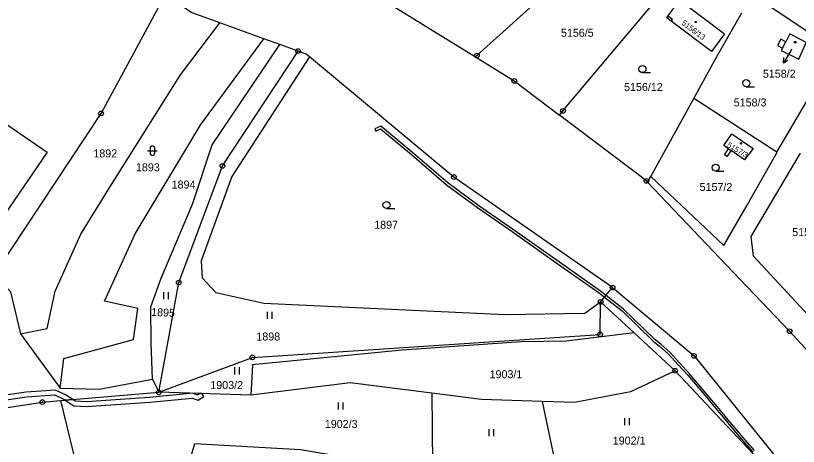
# Model space of a CAD drawing. Extents: x -644096 to -634268, y -1141430 to -1133463.
# Drawn here: x -638098.4 to -637932.2, y -1138762.6 to -1138671 of the extents above; entities that cross this region are included whole.
import ezdxf

# ---------------------------------------------------------------- set-up
doc = ezdxf.new("R2010")
doc.units = 0
for name, color, linetype in [('_CIVIL_CONSTRUCTION', 7, 'Continuous'), ('B_Hranice _3D', 7, 'Continuous'), ('M_Svah_Nasyp', 7, 'Continuous'), ('M_Svah_Zarez', 7, 'Continuous'), ('svrsek_osa_sjezdy', 7, 'Continuous'), ('svrsek_osa_terminal_VRT', 7, 'Continuous'), ('svrsek_osa_VRT', 7, 'Continuous'), ('svrsek_popisy_VRT', 7, 'Continuous'), ('terminal_VRT', 7, 'Continuous')]:
    doc.layers.add(name, color=color, linetype=linetype)

msp = doc.modelspace()

# ---------------------------------------------------------------- linework, layer by layer
at = {"layer": '_CIVIL_CONSTRUCTION'}
for centre, radius in [((-638038.45, -1138678.56), 0.5), ((-638038.45, -1138678.56), 0.0303), ((-638000.45, -1138679.5), 0.5), ((-638000.45, -1138679.5), 0.0303), ((-637992.52, -1138684.88), 0.5), ((-637992.52, -1138684.88), 0.0303), ((-638080.3, -1138691.79), 0.5), ((-637982.2, -1138691.28), 0.5), ((-637982.2, -1138691.28), 0.0303), ((-638080.3, -1138691.79), 0.0303), ((-638054.5, -1138702.96), 0.5), ((-638054.5, -1138702.96), 0.0303), ((-638005.34, -1138705.34), 0.5), ((-638005.34, -1138705.34), 0.0303), ((-637964.46, -1138706.15), 0.5), ((-637964.46, -1138706.15), 0.0303), ((-638063.79, -1138727.77), 0.5), ((-638063.79, -1138727.77), 0.0303), ((-637971.63, -1138728.82), 0.5), ((-637971.63, -1138728.82), 0.0303), ((-637974.18, -1138731.87), 0.5), ((-637974.18, -1138731.87), 0.0303), ((-637934.03, -1138738.13), 0.5), ((-637934.03, -1138738.13), 0.0303), ((-637974.31, -1138738.81), 0.5), ((-637974.31, -1138738.81), 0.0303), ((-637954.33, -1138743.37), 0.5), ((-638048.14, -1138743.68), 0.5), ((-638048.14, -1138743.68), 0.0303), ((-637954.33, -1138743.37), 0.0303), ((-637958.35, -1138746.51), 0.5), ((-637958.35, -1138746.51), 0.0303), ((-638068.02, -1138751.11), 0.5), ((-638068.02, -1138751.11), 0.0303), ((-638092.76, -1138753.19), 0.5), ((-638092.76, -1138753.19), 0.0303)]:
    msp.add_circle(centre, radius, dxfattribs=at)
at = {"layer": 'B_Hranice _3D'}
for points in [[(-638022.13, -1138695.11), (-638021.91, -1138695.55), (-638020.95, -1138695.08), (-638014.37, -1138700.55), (-638006.94, -1138706.97), (-638000.32, -1138711.84), (-637992.96, -1138716.94), (-637983.19, -1138723.86), (-637974.5, -1138729.97), (-637973.35, -1138730.87), (-637973.03, -1138730.49), (-637974.2, -1138729.57), (-637982.91, -1138723.46), (-637992.68, -1138716.54), (-638000.02, -1138711.44), (-638006.62, -1138706.57), (-638014.05, -1138700.17), (-638020.89, -1138694.48)], [(-638141.33, -1138758.02), (-638142.88, -1138759.31), (-638133.19, -1138757.62), (-638119.96, -1138755.53), (-638096.07, -1138752.08), (-638090.16, -1138751.66), (-638088.33, -1138752.5), (-638087.9, -1138752.78), (-638086.27, -1138752.64), (-638087.85, -1138751.62), (-638089.98, -1138750.64), (-638096.17, -1138751.08), (-638120.1, -1138754.55), (-638133.35, -1138756.64)], [(-638086.27, -1138752.64), (-638087.9, -1138752.78), (-638086.07, -1138753.96), (-638083.41, -1138754.12), (-638069.93, -1138753.2), (-638060.93, -1138752.38), (-638059.63, -1138752.76), (-638058.48, -1138751.98), (-638058.88, -1138751.38), (-638059.3, -1138751.37), (-638059.79, -1138751.68), (-638060.83, -1138751.32), (-638070.01, -1138752.2), (-638083.41, -1138753.12), (-638085.75, -1138752.98)]]:
    msp.add_lwpolyline(points, close=True, dxfattribs=at)
msp.add_lwpolyline([(-637941.46, -1138763.46), (-637943.49, -1138761.19), (-637945.47, -1138758.87), (-637947.42, -1138756.52), (-637949.38, -1138754.17), (-637951.33, -1138751.84), (-637953.29, -1138749.5), (-637955.27, -1138747.15), (-637957.35, -1138744.91), (-637959.41, -1138742.65), (-637961.42, -1138740.84), (-637962.71, -1138739.83), (-637969.29, -1138733.42), (-637973.03, -1138730.49), (-637973.35, -1138730.87), (-637969.61, -1138733.8), (-637963.03, -1138740.21), (-637961.74, -1138741.22), (-637959.77, -1138743.01), (-637957.71, -1138745.25), (-637955.65, -1138747.49), (-637953.67, -1138749.82), (-637951.71, -1138752.16), (-637949.76, -1138754.49), (-637947.8, -1138756.84), (-637945.85, -1138759.19), (-637943.87, -1138761.51), (-637941.82, -1138763.8)], dxfattribs=at)
at = {"layer": 'M_Svah_Nasyp'}
for p, q in [((-637958.91, -1138671.83), (-637959.89, -1138671.1)), ((-637959.17, -1138672.18), (-637958.91, -1138671.83)), ((-637935.52, -1138677.89), (-637934.85, -1138676.59)), ((-637947, -1138699.32), (-637946.47, -1138699.69))]:
    msp.add_line(p, q, dxfattribs=at)
at = {"layer": 'M_Svah_Zarez'}
for centre, radius in [((-637953.99, -1138672.36), 0.123), ((-637932.85, -1138676.66), 0.175), ((-637944.36, -1138698.17), 0.175)]:
    msp.add_circle(centre, radius, dxfattribs=at)
at = {"layer": 'svrsek_osa_sjezdy'}
for p, q in [((-637965.3, -1138683.13), (-637963.55, -1138683.13)), ((-637943.24, -1138686.12), (-637941.49, -1138686.12)), ((-638070.39, -1138699.72), (-638068.39, -1138699.72)), ((-638069.89, -1138699.22), (-638069.89, -1138700.22)), ((-638068.89, -1138700.22), (-638068.89, -1138699.22)), ((-637949.73, -1138704.08), (-637947.98, -1138704.08)), ((-638019.66, -1138712.03), (-638017.91, -1138712.03)), ((-638066.93, -1138731.31), (-638066.93, -1138729.81)), ((-638065.93, -1138731.31), (-638065.93, -1138729.81)), ((-638044.92, -1138735.5), (-638044.92, -1138734)), ((-638043.92, -1138735.5), (-638043.92, -1138734)), ((-638051.89, -1138747.29), (-638051.89, -1138745.79)), ((-638050.89, -1138747.29), (-638050.89, -1138745.79)), ((-638029.88, -1138754.76), (-638029.88, -1138753.26)), ((-638028.88, -1138754.76), (-638028.88, -1138753.26)), ((-637969.04, -1138758.1), (-637969.04, -1138756.6)), ((-637968.04, -1138758.1), (-637968.04, -1138756.6)), ((-637997.83, -1138760.41), (-637997.83, -1138758.91)), ((-637996.83, -1138760.41), (-637996.83, -1138758.91))]:
    msp.add_line(p, q, dxfattribs=at)
for centre in [(-637965.3, -1138682.38), (-637943.24, -1138685.37), (-637949.73, -1138703.33), (-638019.66, -1138711.28)]:
    msp.add_circle(centre, 0.75, dxfattribs=at)
for centre, start, end in [((-638069.39, -1138699.22), 0, 180), ((-638069.39, -1138700.22), 180, 359.9879)]:
    msp.add_arc(centre, 0.5, start, end, dxfattribs=at)
at = {"layer": 'svrsek_osa_terminal_VRT'}
msp.add_arc((-642050.26, -1145189.6), 8802.25, 41.413152, 75.317049, dxfattribs=at)
at = {"layer": 'svrsek_popisy_VRT'}
for p, q in [((-637933.61, -1138678.16), (-637933.8, -1138678.47)), ((-637933.8, -1138678.47), (-637935.35, -1138681.04)), ((-637935.35, -1138681.04), (-637935.26, -1138679.93)), ((-637935.35, -1138681.04), (-637934.4, -1138680.44))]:
    msp.add_line(p, q, dxfattribs=at)
at = {"layer": 'terminal_VRT'}
for p, q in [((-638022.11, -1138666.58), (-638000.76, -1138679.78)), ((-637924.19, -1138678.52), (-637941.69, -1138666.73)), ((-638045.74, -1138675.91), (-638055.08, -1138672.53)), ((-638042.29, -1138677.17), (-638045.74, -1138675.91)), ((-638038.45, -1138678.56), (-638042.29, -1138677.17)), ((-637936.75, -1138700.06), (-637924.19, -1138678.52)), ((-637963.53, -1138705.23), (-637954.38, -1138688.61)), ((-637936.75, -1138700.06), (-637954.38, -1138688.61)), ((-637964.19, -1138706.44), (-637963.53, -1138705.23)), ((-637974.18, -1138731.87), (-637971.63, -1138728.82)), ((-637967.07, -1138738.44), (-637974.18, -1138731.87)), ((-638097.39, -1138738.7), (-638089, -1138750.24)), ((-637958.35, -1138746.51), (-637967.07, -1138738.44)), ((-637937.74, -1138768.48), (-637958.35, -1138746.51)), ((-638069.37, -1138748.33), (-638068.02, -1138751.11)), ((-638088.87, -1138752.86), (-638068.02, -1138751.11)), ((-638048.48, -1138751.69), (-638068.02, -1138751.11)), ((-638010.06, -1138751.31), (-638009.87, -1138769.61)), ((-638088.87, -1138752.86), (-638085.27, -1138767.62)), ((-637986.57, -1138753.04), (-637981.85, -1138775.84))]:
    msp.add_line(p, q, dxfattribs=at)
for points in [[(-638000.76, -1138679.78), (-638000.45, -1138679.5), (-637977.33, -1138658.59), (-637970.28, -1138652.22)], [(-637982.93, -1138692.15), (-637982.2, -1138691.28), (-637963.14, -1138668.62), (-637957.07, -1138661.41)], [(-638102.91, -1138725.95), (-638080.3, -1138691.79), (-638066.58, -1138666.46)], [(-638055.08, -1138672.53), (-638061.13, -1138670.33), (-638066.58, -1138666.46)], [(-637947.87, -1138674.84), (-637950.63, -1138678.64), (-637959.17, -1138672.18), (-637960.14, -1138671.44), (-637959.89, -1138671.1), (-637957.32, -1138667.68), (-637947.87, -1138674.84)], [(-637954.38, -1138688.61), (-637949.54, -1138679.83), (-637944.17, -1138670.4)], [(-638097.39, -1138738.7), (-638091.73, -1138737.53), (-638090.05, -1138729.6), (-638084.6, -1138717.51), (-638078.46, -1138707.47), (-638063.44, -1138683.62), (-638055.08, -1138672.53)], [(-637935.92, -1138676.03), (-637936.59, -1138677.34), (-637935.52, -1138677.89), (-637935.86, -1138678.4), (-637932.1, -1138680.24), (-637930.51, -1138676.69), (-637934, -1138674.86), (-637934.85, -1138676.59), (-637935.92, -1138676.03)], [(-638089, -1138750.24), (-638088.19, -1138743.92), (-638073.4, -1138739.91), (-638072.51, -1138733.29), (-638079.56, -1138731.74), (-638073.04, -1138717.41), (-638059.12, -1138694.18), (-638045.74, -1138675.91)], [(-638069.37, -1138748.33), (-638069.62, -1138740.58), (-638069.72, -1138732.96), (-638067.55, -1138726.81), (-638060.89, -1138711.09), (-638056.67, -1138698.5), (-638042.29, -1138677.17)], [(-638068.02, -1138751.11), (-638063.79, -1138727.77), (-638054.5, -1138702.96), (-638038.45, -1138678.56)], [(-638036.04, -1138679.77), (-638052.53, -1138705.22), (-638059, -1138723.13), (-638058.79, -1138726.79), (-638055.94, -1138729.87), (-638045.7, -1138732.15), (-637994.45, -1138734.55), (-637977.5, -1138734.25), (-637974.18, -1138731.87)], [(-638036.04, -1138679.77), (-638036.74, -1138679.18), (-638038.45, -1138678.56)], [(-637971.63, -1138728.82), (-638005.34, -1138705.34), (-638036.04, -1138679.77)], [(-638000.76, -1138679.78), (-637992.52, -1138684.88), (-637982.93, -1138692.15)], [(-638105.11, -1138690.86), (-638091.76, -1138700.07), (-638109.94, -1138726.62), (-638123.29, -1138717.41), (-638105.11, -1138690.86)], [(-637964.19, -1138706.44), (-637964.46, -1138706.15), (-637982.93, -1138692.15)], [(-637948.01, -1138698.62), (-637946.29, -1138696.13), (-637941.78, -1138699.23), (-637943.64, -1138701.65), (-637946.47, -1138699.69), (-637947.37, -1138700.99), (-637947.9, -1138700.62), (-637947, -1138699.32), (-637948.01, -1138698.62)], [(-637963.53, -1138705.23), (-637948.04, -1138719.9), (-637943.26, -1138711.68), (-637936.73, -1138700.16), (-637936.75, -1138700.06)], [(-637930.04, -1138734.8), (-637941.73, -1138722.16), (-637942.19, -1138717.95), (-637931.69, -1138700.24)], [(-637909.03, -1138765.38), (-637934.03, -1138738.13), (-637947.48, -1138724.03), (-637964.19, -1138706.44)], [(-638102.91, -1138725.95), (-638099.52, -1138729.74), (-638097.39, -1138738.7)], [(-637971.63, -1138728.82), (-637954.33, -1138743.37), (-637935.02, -1138767.21), (-637929.63, -1138782.74)], [(-638068.02, -1138751.11), (-638048.14, -1138743.68), (-637974.31, -1138738.81), (-637974.18, -1138731.87)], [(-637967.07, -1138738.44), (-637981.48, -1138740.26), (-637991.08, -1138740.38), (-638016.33, -1138742.12), (-638048.12, -1138745.23), (-638048.48, -1138751.69)], [(-637958.35, -1138746.51), (-637967.81, -1138750.97), (-637979.72, -1138753.24), (-637986.57, -1138753.04)], [(-638089, -1138750.24), (-638080.68, -1138750.47), (-638069.37, -1138748.33)], [(-638010.06, -1138751.31), (-638027.36, -1138749.11), (-638048.48, -1138751.69)], [(-637986.57, -1138753.04), (-637999.49, -1138752.66), (-638010.06, -1138751.31)], [(-638119.7, -1138757.29), (-638092.76, -1138753.19), (-638088.87, -1138752.86)], [(-638009.87, -1138769.61), (-638014.71, -1138767.7), (-638023.24, -1138765.81), (-638037.9, -1138763.37), (-638060.47, -1138762.07), (-638061.61, -1138765.95), (-638062.75, -1138766.07)]]:
    msp.add_lwpolyline(points, dxfattribs=at)

# ---------------------------------------------------------------- texts
at = {"layer": 'svrsek_osa_VRT'}
for s, height, rotation, p in [('5156/13', 1.19, 323, (-637957.1, -1138672.8)), ('5157/3', 1.14, 329, (-637947.43, -1138698.8)), ('1895', 1.7, 357, (-638069.68, -1138734.83))]:
    msp.add_text(s, height=height, rotation=rotation, dxfattribs=at).set_placement(p)
for s, p in [('5156/5', (-637982.61, -1138675.5)), ('5158/2', (-637939.72, -1138684.2)), ('5156/12', (-637969.2, -1138687.03)), ('5158/3', (-637945.91, -1138690.32)), ('1892', (-638081.92, -1138701.15)), ('1893', (-638072.88, -1138704.11)), ('1894', (-638065.3, -1138707.77)), ('5157/2', (-637953.16, -1138708.29)), ('1897', (-638022.27, -1138716.32)), ('5159/6', (-637933.48, -1138717.89)), ('1898', (-638047.3, -1138740.09)), ('1903/1', (-637997.76, -1138748.1)), ('1903/2', (-638057.09, -1138750.41)), ('1902/3', (-638032.76, -1138758.69)), ('1902/1', (-637971.6, -1138762.22))]:
    msp.add_text(s, height=1.7, dxfattribs=at).set_placement(p)

doc.saveas('drawing.dxf')
